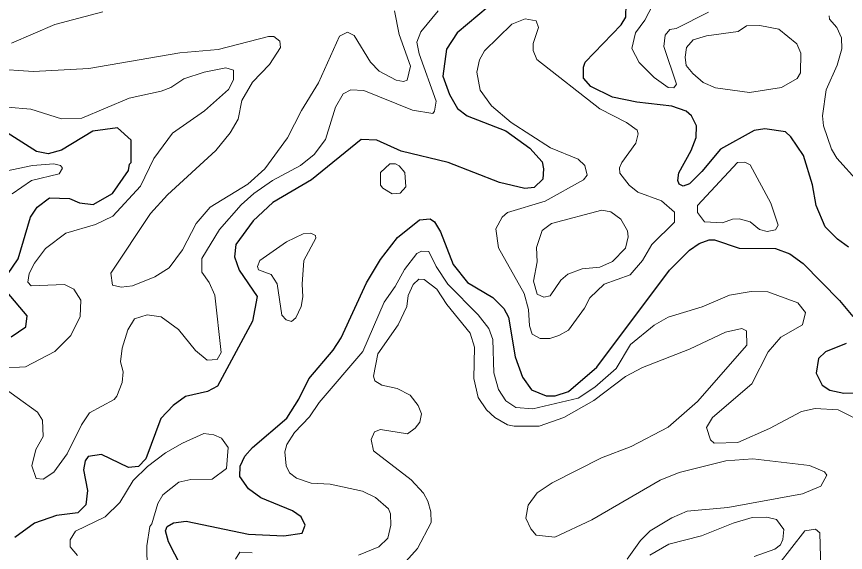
# Model space of a CAD drawing. Extents: x 763.2 to 816.8, y 7896.5 to 7952.7.
# Drawn here: x 788.319 to 791.302, y 7931.244 to 7933.17 of the extents above; entities that cross this region are included whole.
import ezdxf

# ---------------------------------------------------------------- set-up
doc = ezdxf.new("R2010")
doc.units = 0
doc.header["$LTSCALE"] = 0.064
doc.layers.add('1', color=7, linetype='Continuous', lineweight=25)
doc.layers.add('2', color=7, linetype='Continuous', lineweight=13)

msp = doc.modelspace()

# ---------------------------------------------------------------- linework, layer by layer
at = {"layer": '1'}
for points in [[(790.0167, 7933.2056), (789.9051, 7933.1117), (789.8662, 7933.0531), (789.8531, 7932.9556), (789.8768, 7932.8906), (789.9062, 7932.8392), (789.941, 7932.8138), (790.0797, 7932.759), (790.1664, 7932.6968), (790.2106, 7932.6478), (790.2159, 7932.6226)], [(791.314, 7932.341), (791.2735, 7932.3703), (791.2293, 7932.4139), (791.1973, 7932.4912), (791.1836, 7932.5652), (791.1518, 7932.6704), (791.1062, 7932.7379), (791.0863, 7932.7559), (791.0126, 7932.7671), (790.9737, 7932.7606), (790.8522, 7932.6932), (790.7858, 7932.6126), (790.7409, 7932.5691), (790.718, 7932.5607), (790.7045, 7932.5671), (790.6995, 7932.5807), (790.7023, 7932.6085), (790.7472, 7932.6892), (790.765, 7932.7352), (790.7663, 7932.7771), (790.7485, 7932.8132), (790.7287, 7932.8296), (790.6772, 7932.8479), (790.5515, 7932.8624), (790.4642, 7932.8808), (790.3866, 7932.9183), (790.3592, 7932.9489), (790.3591, 7932.9884), (790.3655, 7933.0063), (790.4956, 7933.1406), (790.5118, 7933.1676), (790.5133, 7933.2166)], [(788.2869, 7932.243), (788.325, 7932.299), (788.369, 7932.4485), (788.3936, 7932.4845), (788.4374, 7932.5187), (788.5092, 7932.5157), (788.5455, 7932.5009), (788.5943, 7932.4945), (788.6646, 7932.5342), (788.7219, 7932.6162), (788.7251, 7932.6395), (788.732, 7932.6456), (788.7319, 7932.7253), (788.6821, 7932.7698), (788.5934, 7932.7587), (788.4806, 7932.6902), (788.4328, 7932.677), (788.3908, 7932.6851), (788.2718, 7932.7605)], [(789.8726, 7932.6456), (789.7035, 7932.6862), (789.6162, 7932.726), (789.5594, 7932.7278), (789.3802, 7932.5837), (789.241, 7932.5022), (789.1703, 7932.4363), (789.1085, 7932.3505), (789.1035, 7932.3063), (789.1208, 7932.2589), (789.1851, 7932.1632), (789.1678, 7932.0746), (789.0418, 7931.8416), (789.0058, 7931.8222), (788.9269, 7931.8043), (788.8828, 7931.7724), (788.8387, 7931.7245), (788.7846, 7931.5797), (788.7584, 7931.5527), (788.7215, 7931.5485), (788.625, 7931.5952), (788.5773, 7931.5882), (788.5663, 7931.5724), (788.5596, 7931.5408), (788.5741, 7931.4665), (788.5687, 7931.4144), (788.5391, 7931.3861), (788.4626, 7931.3768), (788.3837, 7931.3489), (788.3122, 7931.2976)], [(790.2159, 7932.6226), (790.2132, 7932.5855), (790.1824, 7932.5554), (790.1487, 7932.5522), (790.0575, 7932.5731), (789.8726, 7932.6456)], [(788.9111, 7931.1929), (788.8659, 7931.2816), (788.8556, 7931.3211), (788.861, 7931.3373), (788.8834, 7931.3504), (788.9293, 7931.3555), (789.1536, 7931.3096), (789.281, 7931.3031), (789.3464, 7931.3128), (789.3579, 7931.3419), (789.3432, 7931.3718), (789.3122, 7931.3925), (789.1987, 7931.4403), (789.1536, 7931.4718), (789.1229, 7931.516), (789.1235, 7931.5541), (789.1405, 7931.5894), (789.168, 7931.6205), (789.2918, 7931.7267), (789.3352, 7931.7945), (789.3708, 7931.8682), (789.4589, 7931.9704), (789.4876, 7932.0156), (789.5791, 7932.2133), (789.6289, 7932.2966), (789.6903, 7932.3761), (789.769, 7932.4389), (789.8072, 7932.4435), (789.8231, 7932.432), (789.8447, 7932.3959), (789.8905, 7932.2783), (789.9418, 7932.2135), (790.0336, 7932.1607), (790.0734, 7932.1206), (790.0896, 7932.0895), (790.1141, 7931.9464), (790.1403, 7931.8741), (790.1727, 7931.8287), (790.2251, 7931.806), (790.2579, 7931.8062), (790.3057, 7931.8222), (790.4071, 7931.9099), (790.6692, 7932.2589), (790.7408, 7932.3309), (790.7759, 7932.3544), (790.812, 7932.3676), (790.8316, 7932.3679), (790.9204, 7932.337), (791.0511, 7932.3368), (791.1019, 7932.3168), (791.15, 7932.282), (791.281, 7932.1493), (791.3288, 7932.092)], [(788.2992, 7932.0185), (788.3526, 7932.0548), (788.3567, 7932.0939), (788.2853, 7932.179)], [(791.3054, 7931.995), (791.2305, 7931.9652), (791.2056, 7931.9405), (791.1973, 7931.8886), (791.2189, 7931.8455)], [(791.2189, 7931.8455), (791.2466, 7931.8274), (791.2966, 7931.8158), (791.3707, 7931.8173), (791.443, 7931.8271), (791.4799, 7931.8255)]]:
    msp.add_lwpolyline(points, dxfattribs=at)
at = {"layer": '2'}
for points in [[(790.6225, 7933.2387), (790.5805, 7933.1579), (790.5468, 7933.1122), (790.5333, 7933.0553), (790.5603, 7933.0051), (790.6139, 7932.9514), (790.664, 7932.9153), (790.6843, 7932.914), (790.6941, 7932.9275), (790.6486, 7933.0625), (790.6536, 7933.1029), (790.6699, 7933.1237), (790.6933, 7933.1276), (790.8094, 7933.1863)], [(789.6788, 7933.1914), (789.6962, 7933.1057), (789.7375, 7932.9915), (789.725, 7932.9421), (789.7115, 7932.9368), (789.6859, 7932.9415), (789.6245, 7932.9744), (789.5932, 7933.0062), (789.5344, 7933.1017), (789.5104, 7933.1137), (789.4809, 7933.0998), (789.4061, 7932.9323), (789.3448, 7932.8324), (789.2941, 7932.7345), (789.2124, 7932.6232), (789.1517, 7932.5673), (789.0153, 7932.4851), (788.9659, 7932.4261), (788.9163, 7932.3311), (788.8678, 7932.2674), (788.8161, 7932.2343), (788.7367, 7932.2025), (788.6953, 7932.1972), (788.6643, 7932.2047), (788.6587, 7932.2471), (788.8016, 7932.4619), (788.8619, 7932.529), (789.0366, 7932.689), (789.0878, 7932.7528), (789.1168, 7932.8009), (789.1297, 7932.8685), (789.1683, 7932.9339), (789.23, 7932.9974), (789.2692, 7933.0596), (789.2669, 7933.0817), (789.2451, 7933.0989), (789.2259, 7933.0989), (789.045, 7933.0518), (788.9063, 7933.0401), (788.5792, 7932.9833), (788.3794, 7932.9727), (788.2359, 7932.9828)], [(788.7886, 7932.0984), (788.8389, 7932.0911), (788.9016, 7932.0456), (788.9634, 7931.9692), (789.0048, 7931.9346), (789.0416, 7931.9368), (789.0556, 7931.9621), (789.0327, 7932.1691), (789.0119, 7932.2142), (788.9854, 7932.2513), (788.9855, 7932.3003), (789.0489, 7932.4052), (789.1271, 7932.4933), (789.1726, 7932.5339), (789.2403, 7932.5807), (789.3409, 7932.6342), (789.3898, 7932.6742), (789.4315, 7932.7284), (789.4673, 7932.8443), (789.4941, 7932.893), (789.5216, 7932.9068), (789.5689, 7932.904), (789.7443, 7932.8341), (789.8169, 7932.8221), (789.8239, 7932.8303), (789.8295, 7932.8663), (789.7685, 7933.0367), (789.7595, 7933.0781), (789.7741, 7933.1157), (789.8366, 7933.1911)], [(788.3011, 7933.0752), (788.4567, 7933.1421), (788.6296, 7933.1878)], [(791.244, 7933.1725), (791.2457, 7933.1612), (791.2715, 7933.1315), (791.2886, 7933.0941), (791.2892, 7933.0539), (791.2733, 7932.9955), (791.2329, 7932.9065), (791.2205, 7932.8132), (791.2236, 7932.7772), (791.2526, 7932.693), (791.2716, 7932.6608), (791.35, 7932.5746)], [(788.2854, 7932.8442), (788.3705, 7932.8379), (788.481, 7932.8021), (788.5539, 7932.8051), (788.7242, 7932.8769), (788.8392, 7932.9016), (788.8739, 7932.9157), (788.9213, 7932.9462), (788.9937, 7932.9706), (789.0725, 7932.9857), (789.1, 7932.9773), (789.1002, 7932.9422), (789.0824, 7932.9076), (788.995, 7932.8315), (788.88, 7932.7508), (788.8136, 7932.6601), (788.7649, 7932.5602), (788.6651, 7932.4528), (788.6027, 7932.4231), (788.4968, 7932.3914), (788.4232, 7932.3364), (788.3834, 7932.2835), (788.3646, 7932.2461), (788.3591, 7932.2147), (788.3717, 7932.2023), (788.4914, 7932.2068), (788.5248, 7932.1901), (788.5506, 7932.1508), (788.5484, 7932.0916), (788.5141, 7932.0235), (788.457, 7931.9663), (788.3515, 7931.9113), (788.266, 7931.9059)], [(788.3027, 7932.5334), (788.3732, 7932.5812), (788.4719, 7932.6046), (788.4839, 7932.6251), (788.4768, 7932.6346), (788.4537, 7932.6404), (788.3765, 7932.6347), (788.1188, 7932.5804)], [(791.3813, 7931.704), (791.2768, 7931.7562), (791.1939, 7931.7613), (791.144, 7931.7498), (791.029, 7931.689), (790.9152, 7931.6385), (790.8297, 7931.6368), (790.8163, 7931.6484), (790.8029, 7931.693), (790.8245, 7931.7288), (790.9655, 7931.8503), (791.0249, 7931.9653), (791.0704, 7932.017), (791.1479, 7932.0614), (791.1592, 7932.1061), (791.1314, 7932.1411), (791.023, 7932.1805), (790.9632, 7932.1821), (790.8857, 7932.1691), (790.787, 7932.1267), (790.664, 7932.0891), (790.6139, 7932.0605), (790.5284, 7931.9914), (790.4767, 7931.9043), (790.4001, 7931.8374), (790.3409, 7931.7978), (790.1773, 7931.7602), (790.116, 7931.765), (790.0797, 7931.788), (790.0535, 7931.8298), (790.037, 7931.8897), (790.0331, 7932.0094), (790.0194, 7932.0489), (789.9805, 7932.0973), (789.871, 7932.2086), (789.8299, 7932.271), (789.8032, 7932.3252), (789.7767, 7932.3266), (789.7595, 7932.3184), (789.7153, 7932.261), (789.6823, 7932.1993), (789.6427, 7932.1428), (789.5652, 7931.9656), (789.4087, 7931.7822), (789.3736, 7931.7308), (789.3192, 7931.675), (789.2917, 7931.6314), (789.2841, 7931.6055), (789.2892, 7931.5551), (789.3019, 7931.5302), (789.3261, 7931.51), (789.3797, 7931.4921), (789.4479, 7931.4887), (789.5636, 7931.464), (789.6109, 7931.4416)], [(789.7088, 7931.1984), (789.762, 7931.2581), (789.8116, 7931.3516), (789.81, 7931.3894), (789.7999, 7931.4273), (789.7842, 7931.4564), (789.739, 7931.5041), (789.6038, 7931.6085), (789.5949, 7931.6497), (789.6073, 7931.6768), (789.6295, 7931.6857), (789.7256, 7931.6697), (789.7537, 7931.6904), (789.7705, 7931.7122), (789.7771, 7931.7415), (789.7641, 7931.7713), (789.7353, 7931.8084), (789.6884, 7931.8327), (789.6338, 7931.8448), (789.6081, 7931.8608), (789.6033, 7931.8767), (789.6197, 7931.9571), (789.6925, 7932.062), (789.7241, 7932.1282), (789.7287, 7932.1675), (789.746, 7932.2063), (789.7666, 7932.2264), (789.7864, 7932.2249), (789.8317, 7932.1896), (789.8673, 7932.1355), (789.9517, 7932.032), (789.9679, 7931.981), (789.9648, 7931.8686), (789.9811, 7931.801), (790.0107, 7931.7566), (790.0403, 7931.7287)], [(788.7023, 7931.893), (788.6926, 7931.9289), (788.6991, 7931.9778), (788.72, 7932.0443), (788.7432, 7932.0832), (788.7886, 7932.0984)], [(790.3972, 7931.7903), (790.5104, 7931.8764), (790.5717, 7931.9079), (790.7409, 7931.9739), (790.8712, 7932.0357), (790.9296, 7932.049), (790.9462, 7932.0399), (790.9471, 7931.9886), (790.7699, 7931.7862), (790.6647, 7931.6942), (790.5314, 7931.6241), (790.4243, 7931.5836), (790.2468, 7931.4932), (790.1933, 7931.4575), (790.1607, 7931.4137), (790.1523, 7931.3673), (790.1698, 7931.3283), (790.1898, 7931.306), (790.256, 7931.2985), (790.3892, 7931.3609), (790.6352, 7931.5035), (790.704, 7931.5313), (790.8718, 7931.5724), (790.9697, 7931.5806), (791.1735, 7931.5562), (791.2274, 7931.5334), (791.2351, 7931.521), (791.2139, 7931.4813), (791.1479, 7931.4542), (790.8796, 7931.405), (790.7333, 7931.3917), (790.6773, 7931.3684), (790.6001, 7931.3206), (790.5648, 7931.2865), (790.5169, 7931.2192)], [(788.2463, 7931.8533), (788.394, 7931.7476), (788.4118, 7931.7193), (788.4148, 7931.6603), (788.3886, 7931.6136), (788.3739, 7931.5545), (788.3901, 7931.5095), (788.4146, 7931.507), (788.4532, 7931.532), (788.5012, 7931.5975), (788.5528, 7931.7023), (788.5813, 7931.7454), (788.6699, 7931.7936), (788.6799, 7931.8052), (788.6993, 7931.855), (788.7023, 7931.893)], [(790.0403, 7931.7287), (790.0863, 7931.7025), (790.1095, 7931.6975), (790.1995, 7931.6978), (790.2886, 7931.7281), (790.3972, 7931.7903)], [(788.7894, 7931.1849), (788.7876, 7931.2678), (788.7981, 7931.3372), (788.8059, 7931.3465), (788.8275, 7931.4197), (788.8454, 7931.4506), (788.9029, 7931.4958), (788.9464, 7931.5052), (789.0225, 7931.5071), (789.0744, 7931.5452), (789.0804, 7931.6207), (789.0564, 7931.6549), (789.0287, 7931.6668), (788.9936, 7931.6709), (788.9162, 7931.6366), (788.855, 7931.6012), (788.7904, 7931.552), (788.7383, 7931.5016), (788.6906, 7931.4226), (788.6381, 7931.371), (788.5309, 7931.3203), (788.5122, 7931.2889), (788.512, 7931.2641), (788.5389, 7931.2325)], [(789.6109, 7931.4416), (789.6582, 7931.4004), (789.6648, 7931.3825), (789.6656, 7931.3415), (789.6552, 7931.295), (789.6227, 7931.2636)], [(790.9744, 7931.2291), (791.0485, 7931.2553), (791.0691, 7931.2707), (791.0773, 7931.2906), (791.0804, 7931.3263), (791.054, 7931.3615), (791.02, 7931.3698), (790.9671, 7931.3687), (790.8988, 7931.3492), (790.7838, 7931.3033), (790.6674, 7931.2731), (790.5986, 7931.2334)], [(791.0628, 7931.2017), (791.1567, 7931.3217), (791.1943, 7931.3275), (791.2099, 7931.3143), (791.2136, 7931.1837)], [(789.6227, 7931.2636), (789.5498, 7931.2339)], [(789.1666, 7931.242), (789.1227, 7931.2448), (789.1074, 7931.219)]]:
    msp.add_lwpolyline(points, dxfattribs=at)
for points in [[(790.3602, 7932.5834), (790.3732, 7932.6001), (790.365, 7932.6344), (790.341, 7932.657), (790.2408, 7932.6983), (790.0998, 7932.7895), (790.0289, 7932.8493), (789.9878, 7932.9053), (789.9763, 7932.9698), (789.9849, 7933.0148), (790.003, 7933.0472), (790.1015, 7933.1429), (790.1501, 7933.1617), (790.1892, 7933.1552), (790.1976, 7933.1306), (790.1786, 7933.0737), (790.1784, 7933.0479), (790.1914, 7933.016), (790.4183, 7932.838), (790.5141, 7932.7899), (790.5528, 7932.762), (790.556, 7932.7485), (790.5486, 7932.7146), (790.4972, 7932.6457), (790.4891, 7932.626), (790.4905, 7932.6068), (790.5246, 7932.564), (790.555, 7932.5391), (790.6409, 7932.5076), (790.6877, 7932.467), (790.6877, 7932.4314), (790.6062, 7932.3503), (790.5725, 7932.2928), (790.5275, 7932.2414), (790.4336, 7932.2084), (790.3819, 7932.1586), (790.3632, 7932.1219), (790.3053, 7932.0431), (790.2709, 7932.0231), (790.2381, 7932.0131), (790.204, 7932.0132), (790.1748, 7932.0288), (790.1652, 7932.0578), (790.1616, 7932.1172), (790.1459, 7932.1743), (790.0541, 7932.3386), (790.0438, 7932.4071), (790.0667, 7932.4484), (790.086, 7932.4661), (790.2216, 7932.5063)], [(790.9567, 7932.8973), (791.0723, 7932.9153), (791.1289, 7932.9471), (791.1411, 7932.9679), (791.1414, 7933.0387), (791.1277, 7933.0717), (791.0625, 7933.1254), (790.9941, 7933.1387), (790.9458, 7933.1368), (790.916, 7933.116), (790.8022, 7933.1007), (790.7547, 7933.0864), (790.7308, 7933.0596), (790.7259, 7933.0245), (790.7296, 7932.9948), (790.7531, 7932.9651), (790.7903, 7932.933), (790.8347, 7932.9146)], [(789.6294, 7932.6101), (789.6623, 7932.6404), (789.6827, 7932.6406), (789.6966, 7932.6337), (789.7161, 7932.6093), (789.7196, 7932.5577), (789.6998, 7932.5357), (789.671, 7932.5326), (789.6368, 7932.553), (789.6295, 7932.5644)], [(790.9601, 7932.4322), (790.9197, 7932.4434), (790.8963, 7932.4419), (790.8597, 7932.4285), (790.7953, 7932.4316), (790.7702, 7932.4652), (790.7701, 7932.4905), (790.9144, 7932.6458), (790.9408, 7932.6471), (790.959, 7932.6367), (791.0341, 7932.4997), (791.0604, 7932.4203), (791.0503, 7932.403), (791.0204, 7932.3976), (790.9931, 7932.405)], [(790.2103, 7932.4013), (790.245, 7932.4264), (790.4255, 7932.4746), (790.4584, 7932.4678), (790.4937, 7932.4419), (790.5179, 7932.4), (790.52, 7932.378), (790.5105, 7932.3379), (790.4642, 7932.2891), (790.4189, 7932.2695), (790.3547, 7932.2632), (790.3027, 7932.2442), (790.2779, 7932.2227), (790.2399, 7932.166), (790.2164, 7932.161), (790.1924, 7932.1725), (790.1801, 7932.2185), (790.193, 7932.2881), (790.19, 7932.3404)], [(789.3533, 7932.2933), (789.3959, 7932.3729), (789.3953, 7932.3829), (789.3786, 7932.3916), (789.3502, 7932.3892), (789.2908, 7932.3597), (789.1947, 7932.2926), (789.1865, 7932.2721), (789.1898, 7932.2594), (789.2356, 7932.2434), (789.2575, 7932.2091), (789.2741, 7932.0967), (789.2896, 7932.0793), (789.3086, 7932.0742), (789.3244, 7932.0865), (789.3438, 7932.1278), (789.3498, 7932.162), (789.3475, 7932.2079)]]:
    msp.add_lwpolyline(points, close=True, dxfattribs=at)

doc.saveas('drawing.dxf')
